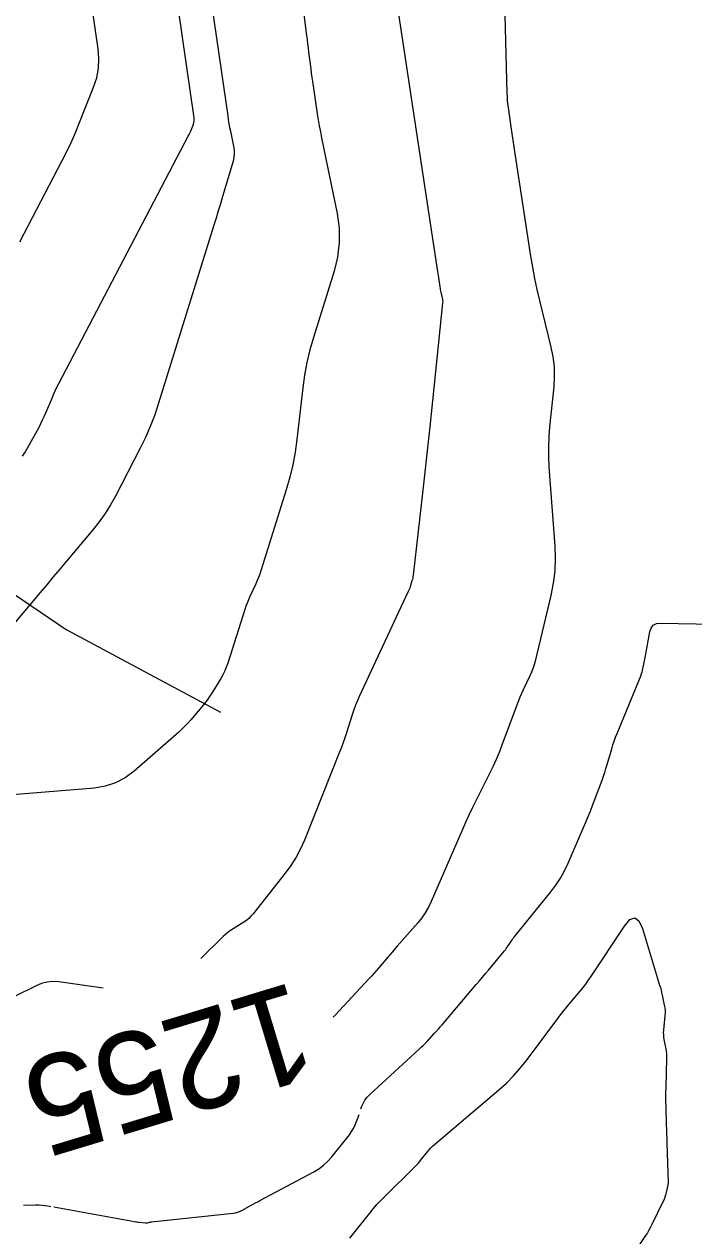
# Model space of a CAD drawing. Extents: x 658976 to 668721, y 639543 to 647196.
# Drawn here: x 662508.9 to 662550.1, y 642476 to 642550.5 of the extents above; entities that cross this region are included whole.
import ezdxf

# ---------------------------------------------------------------- set-up
doc = ezdxf.new("R2010")
doc.units = 0
for name, color, linetype in [('Ex_Contour Labels', 7, 'Continuous'), ('Ex_Major Contours', 7, 'Continuous'), ('Ex_Minor Contours', 7, 'Continuous'), ('R_Ramp 20 Degree Des Ls', 7, 'Continuous'), ('R_Ramp 20 Degree_Min Ls', 7, 'Continuous')]:
    doc.layers.add(name, color=color, linetype=linetype)

msp = doc.modelspace()

# ---------------------------------------------------------------- linework, layer by layer
at = {"layer": 'Ex_Major Contours'}
msp.add_lwpolyline([(662538.462, 642551.818), (662538.604, 642546.224), (662538.613, 642546.002), (662538.628, 642545.78), (662538.649, 642545.559), (662538.677, 642545.338), (662538.822, 642544.289), (662538.842, 642544.151), (662538.861, 642544.014), (662538.882, 642543.877), (662538.902, 642543.74), (662538.985, 642543.191), (662539.006, 642543.054), (662539.027, 642542.917), (662539.048, 642542.78), (662539.069, 642542.643), (662540.059, 642536.206), (662540.172, 642535.517), (662540.301, 642534.832), (662540.446, 642534.149), (662540.605, 642533.47), (662541.312, 642530.604), (662541.433, 642530.002), (662541.502, 642529.395), (662541.517, 642528.785), (662541.48, 642528.172), (662541.224, 642525.71), (662541.174, 642525.095), (662541.151, 642524.479), (662541.156, 642523.862), (662541.188, 642523.245), (662541.548, 642518.378), (662541.576, 642517.611), (662541.544, 642516.848), (662541.453, 642516.091), (662541.303, 642515.338), (662540.337, 642511.302), (662540.276, 642511.071), (662540.202, 642510.843), (662540.116, 642510.62), (662540.018, 642510.402), (662539.603, 642509.535), (662539.501, 642509.318), (662539.405, 642509.098), (662539.314, 642508.876), (662539.228, 642508.652), (662538.295, 642506.136), (662538.123, 642505.691), (662537.939, 642505.253), (662537.743, 642504.819), (662537.535, 642504.391), (662536.677, 642502.688), (662536.466, 642502.261), (662536.261, 642501.831), (662536.062, 642501.398), (662535.869, 642500.962), (662533.946, 642496.529), (662533.777, 642496.177), (662533.583, 642495.841), (662533.363, 642495.522), (662533.117, 642495.219), (662531.857, 642493.782), (662531.711, 642493.615), (662531.566, 642493.448), (662531.422, 642493.28), (662531.278, 642493.111), (662530.705, 642492.435), (662530.561, 642492.267), (662530.415, 642492.101), (662530.267, 642491.936), (662530.117, 642491.773), (662528.037, 642489.54), (662527.921, 642489.423)], dxfattribs=at)
at = {"layer": 'Ex_Minor Contours'}
for points in [[(662508.803, 642523.898), (662508.984, 642524.158), (662509.146, 642524.433), (662509.828, 642525.696), (662509.941, 642525.913), (662510.049, 642526.132), (662510.152, 642526.354), (662510.249, 642526.578), (662510.627, 642527.481), (662510.723, 642527.705), (662510.825, 642527.928), (662510.931, 642528.148), (662511.042, 642528.366), (662519.01, 642543.58), (662519.055, 642543.669), (662519.098, 642543.759), (662519.138, 642543.85), (662519.176, 642543.942), (662519.324, 642544.313), (662519.354, 642544.406), (662519.372, 642544.501), (662519.377, 642544.598), (662519.369, 642544.696), (662516.167, 642566.83)], [(662524.325, 642565.219), (662526.281, 642549.765), (662526.313, 642549.508), (662526.345, 642549.25), (662526.378, 642548.993), (662526.41, 642548.735), (662526.538, 642547.705), (662526.571, 642547.448), (662526.605, 642547.191), (662526.641, 642546.934), (662526.68, 642546.677), (662526.941, 642544.958), (662526.999, 642544.586), (662527.063, 642544.216), (662527.131, 642543.846), (662527.204, 642543.477), (662528.157, 642538.819), (662528.284, 642537.923), (662528.296, 642537.033), (662528.194, 642536.148), (662527.978, 642535.269), (662526.706, 642531.195), (662526.487, 642530.433), (662526.306, 642529.662), (662526.161, 642528.884), (662526.052, 642528.099), (662525.692, 642524.94), (662525.584, 642524.154), (662525.438, 642523.376), (662525.256, 642522.606), (662525.036, 642521.844), (662523.472, 642516.864), (662523.404, 642516.659), (662523.329, 642516.456), (662523.247, 642516.256), (662523.159, 642516.059), (662522.793, 642515.276), (662522.704, 642515.078), (662522.622, 642514.879), (662522.547, 642514.676), (662522.478, 642514.472), (662521.434, 642511.191), (662521.347, 642510.944), (662521.246, 642510.704), (662521.131, 642510.47), (662521.001, 642510.243), (662520.454, 642509.348), (662520.313, 642509.127), (662520.163, 642508.912), (662520.006, 642508.704), (662519.84, 642508.501), (662519.156, 642507.697), (662518.982, 642507.5), (662518.801, 642507.31), (662518.613, 642507.126), (662518.418, 642506.949), (662515.67, 642504.538), (662515.124, 642504.129), (662514.536, 642503.82), (662513.905, 642503.612), (662513.232, 642503.505), (662506.909, 642502.985)], [(662518.757, 642563.241), (662521.431, 642544.816), (662521.467, 642544.582), (662521.507, 642544.348), (662521.551, 642544.114), (662521.599, 642543.882), (662521.798, 642542.953), (662521.834, 642542.721), (662521.839, 642542.491), (662521.816, 642542.261), (662521.762, 642542.033), (662521.113, 642539.858), (662520.982, 642539.42), (662520.849, 642538.982), (662520.715, 642538.544), (662520.58, 642538.107), (662517.18, 642527.154), (662516.941, 642526.439), (662516.67, 642525.735), (662516.369, 642525.045), (662516.037, 642524.367), (662514.532, 642521.455), (662514.229, 642520.906), (662513.896, 642520.376), (662513.534, 642519.866), (662513.142, 642519.375), (662511.519, 642517.451), (662511.113, 642516.97), (662510.707, 642516.489), (662510.301, 642516.007), (662509.896, 642515.526), (662506.148, 642511.075)], [(662508.638, 642537.08), (662511.256, 642542.078), (662511.534, 642542.626), (662511.797, 642543.18), (662512.046, 642543.741), (662512.28, 642544.308), (662513.188, 642546.592), (662513.376, 642547.167), (662513.484, 642547.752), (662513.515, 642548.346), (662513.466, 642548.949), (662512.036, 642558.834)], [(662531.837, 642551.742), (662534.311, 642535.387), (662534.33, 642535.263), (662534.349, 642535.139), (662534.368, 642535.015), (662534.387, 642534.891), (662534.476, 642534.315), (662534.49, 642534.23), (662534.505, 642534.146), (662534.523, 642534.062), (662534.543, 642533.979), (662534.625, 642533.646), (662534.642, 642533.562), (662534.651, 642533.478), (662534.653, 642533.394), (662534.648, 642533.309), (662533.86, 642525.717), (662533.762, 642524.786), (662533.662, 642523.855), (662533.559, 642522.924), (662533.454, 642521.993), (662532.839, 642516.593), (662532.827, 642516.502), (662532.81, 642516.412), (662532.789, 642516.323), (662532.763, 642516.235), (662532.653, 642515.884), (662532.624, 642515.797), (662532.592, 642515.711), (662532.558, 642515.626), (662532.52, 642515.542), (662529.538, 642509.166), (662529.411, 642508.883), (662529.294, 642508.597), (662529.186, 642508.307), (662529.087, 642508.013), (662528.711, 642506.831), (662528.614, 642506.536), (662528.512, 642506.243), (662528.405, 642505.953), (662528.292, 642505.664), (662526.151, 642500.31), (662525.911, 642499.768), (662525.634, 642499.247), (662525.32, 642498.748), (662524.968, 642498.27), (662522.99, 642495.774), (662522.864, 642495.628), (662522.727, 642495.494), (662522.579, 642495.372), (662522.42, 642495.262), (662521.763, 642494.848), (662521.602, 642494.741), (662521.447, 642494.625), (662521.298, 642494.502), (662521.156, 642494.371), (662519.774, 642493.027)], [(662529.627, 642483.79), (662529.666, 642483.906), (662529.755, 642484.121), (662529.867, 642484.321), (662530.005, 642484.504), (662530.166, 642484.672), (662533.201, 642487.451), (662533.327, 642487.569), (662533.45, 642487.689), (662533.571, 642487.811), (662533.69, 642487.936), (662534.159, 642488.44), (662534.276, 642488.566), (662534.391, 642488.694), (662534.504, 642488.823), (662534.616, 642488.954), (662536.722, 642491.437), (662536.908, 642491.656), (662537.093, 642491.876), (662537.278, 642492.096), (662537.463, 642492.316), (662538.449, 642493.492), (662538.509, 642493.566), (662538.567, 642493.641), (662538.623, 642493.719), (662538.677, 642493.797), (662538.887, 642494.116), (662538.941, 642494.194), (662538.996, 642494.272), (662539.053, 642494.348), (662539.112, 642494.423), (662541.296, 642497.129), (662541.607, 642497.543), (662541.889, 642497.974), (662542.141, 642498.423), (662542.364, 642498.889), (662543.319, 642501.079), (662543.462, 642501.413), (662543.601, 642501.748), (662543.735, 642502.086), (662543.865, 642502.425), (662544.454, 642503.995), (662544.54, 642504.231), (662544.621, 642504.468), (662544.697, 642504.707), (662544.769, 642504.948), (662545.047, 642505.913), (662545.119, 642506.153), (662545.198, 642506.391), (662545.284, 642506.627), (662545.376, 642506.86), (662546.853, 642510.449), (662546.89, 642510.544), (662546.921, 642510.639), (662546.948, 642510.736), (662546.971, 642510.835), (662547.052, 642511.231), (662547.072, 642511.33), (662547.091, 642511.429), (662547.11, 642511.529), (662547.128, 642511.628), (662547.388, 642513.098), (662547.467, 642513.34), (662547.603, 642513.512), (662547.798, 642513.612), (662548.051, 642513.642), (662551.328, 642513.571)], [(662528.943, 642475.838), (662530.165, 642477.374), (662530.384, 642477.64), (662530.61, 642477.899), (662530.844, 642478.152), (662531.086, 642478.397), (662532.932, 642480.212), (662533.04, 642480.321), (662533.144, 642480.433), (662533.244, 642480.549), (662533.34, 642480.667), (662533.719, 642481.149), (662533.817, 642481.267), (662533.92, 642481.38), (662534.028, 642481.487), (662534.142, 642481.589), (662538.107, 642484.952), (662538.572, 642485.369), (662539.012, 642485.811), (662539.426, 642486.277), (662539.814, 642486.767), (662541.742, 642489.344), (662541.906, 642489.56), (662542.073, 642489.774), (662542.243, 642489.986), (662542.416, 642490.195), (662543.114, 642491.027), (662543.285, 642491.237), (662543.45, 642491.452), (662543.609, 642491.671), (662543.762, 642491.895), (662545.83, 642495.023), (662546.172, 642495.424), (662546.47, 642495.531), (662546.726, 642495.344), (662546.939, 642494.862), (662547.996, 642491.393), (662548.041, 642491.241), (662548.082, 642491.088), (662548.119, 642490.934), (662548.154, 642490.779), (662548.284, 642490.158), (662548.311, 642490.002), (662548.326, 642489.846), (662548.329, 642489.689), (662548.319, 642489.531), (662548.232, 642488.616), (662548.223, 642488.472), (662548.226, 642488.33), (662548.238, 642488.188), (662548.262, 642488.046), (662548.376, 642487.482), (662548.4, 642487.34), (662548.417, 642487.198), (662548.425, 642487.055), (662548.424, 642486.911), (662548.368, 642485.08), (662548.362, 642484.796), (662548.36, 642484.512), (662548.362, 642484.228), (662548.369, 642483.944), (662548.405, 642482.808), (662548.414, 642482.523), (662548.424, 642482.239), (662548.433, 642481.955), (662548.442, 642481.671), (662548.52, 642479.238), (662548.52, 642479.232), (662548.519, 642479.225), (662548.502, 642479.142), (662548.5, 642479.131), (662548.498, 642479.121), (662548.496, 642479.11), (662548.493, 642479.1), (662548.347, 642478.484), (662548.319, 642478.379), (662548.286, 642478.276), (662548.247, 642478.175), (662548.202, 642478.076), (662547.525, 642476.687), (662547.436, 642476.511), (662547.341, 642476.338), (662547.24, 642476.168), (662547.133, 642476.001), (662546.643, 642475.262)], [(662513.771, 642491.209), (662511.051, 642491.588), (662510.686, 642491.612), (662510.331, 642491.582), (662509.984, 642491.497), (662509.647, 642491.357), (662508.315, 642490.689)], [(662510.748, 642477.754), (662515.7, 642476.856), (662515.774, 642476.843), (662515.848, 642476.832), (662515.922, 642476.822), (662515.996, 642476.814), (662516.378, 642476.774), (662516.409, 642476.773), (662516.441, 642476.773), (662516.472, 642476.777), (662516.503, 642476.783), (662516.627, 642476.814), (662516.658, 642476.822), (662516.69, 642476.828), (662516.721, 642476.833), (662516.753, 642476.837), (662521.764, 642477.374), (662521.914, 642477.397), (662522.06, 642477.436), (662522.201, 642477.489), (662522.338, 642477.556), (662522.874, 642477.856), (662523.008, 642477.931), (662523.143, 642478.004), (662523.278, 642478.078), (662523.413, 642478.15), (662526.733, 642479.92), (662527.045, 642480.107), (662527.333, 642480.323), (662527.598, 642480.568), (662527.838, 642480.841), (662528.917, 642482.196), (662529.055, 642482.386), (662529.175, 642482.585), (662529.278, 642482.794), (662529.363, 642483.012), (662529.507, 642483.438)], [(662508.869, 642477.87), (662509.627, 642477.883), (662509.817, 642477.881), (662510.005, 642477.871), (662510.193, 642477.851), (662510.38, 642477.821), (662510.547, 642477.791)]]:
    msp.add_lwpolyline(points, dxfattribs=at)
at = {"layer": 'R_Ramp 20 Degree Des Ls'}
msp.add_lwpolyline([(662441.945, 642522.782), (662446.627, 642521.748), (662446.888, 642521.69), (662451.831, 642520.599), (662456.775, 642519.508), (662461.426, 642518.481), (662461.718, 642518.416), (662466.681, 642517.656), (662471.653, 642517.034), (662476.301, 642516.453), (662476.624, 642516.412), (662481.596, 642515.791), (662486.567, 642515.169), (662491.234, 642515.39), (662491.593, 642515.436), (662496.642, 642516.097), (662501.698, 642516.874), (662506.317, 642516.758), (662506.685, 642516.509), (662511.497, 642513.25), (662516.349, 642510.643), (662520.999, 642508.17)], dxfattribs=at)
at = {"layer": 'R_Ramp 20 Degree_Min Ls'}
msp.add_lwpolyline([(662441.945, 642522.782), (662446.627, 642521.748), (662446.888, 642521.69), (662451.831, 642520.599), (662456.775, 642519.508), (662461.426, 642518.481), (662461.718, 642518.416), (662466.681, 642517.656), (662471.653, 642517.034), (662476.301, 642516.453), (662476.624, 642516.412), (662481.596, 642515.791), (662486.567, 642515.169), (662491.234, 642515.39), (662491.593, 642515.436), (662496.642, 642516.097), (662501.698, 642516.874), (662506.317, 642516.758), (662506.685, 642516.509), (662511.497, 642513.25), (662516.349, 642510.643), (662520.999, 642508.17)], dxfattribs=at)

# ---------------------------------------------------------------- texts
at = {"layer": 'Ex_Contour Labels'}
msp.add_text('1255', height=6, rotation=196.85465, dxfattribs=at).set_placement((662525.51, 642491.631))

doc.saveas('drawing.dxf')
